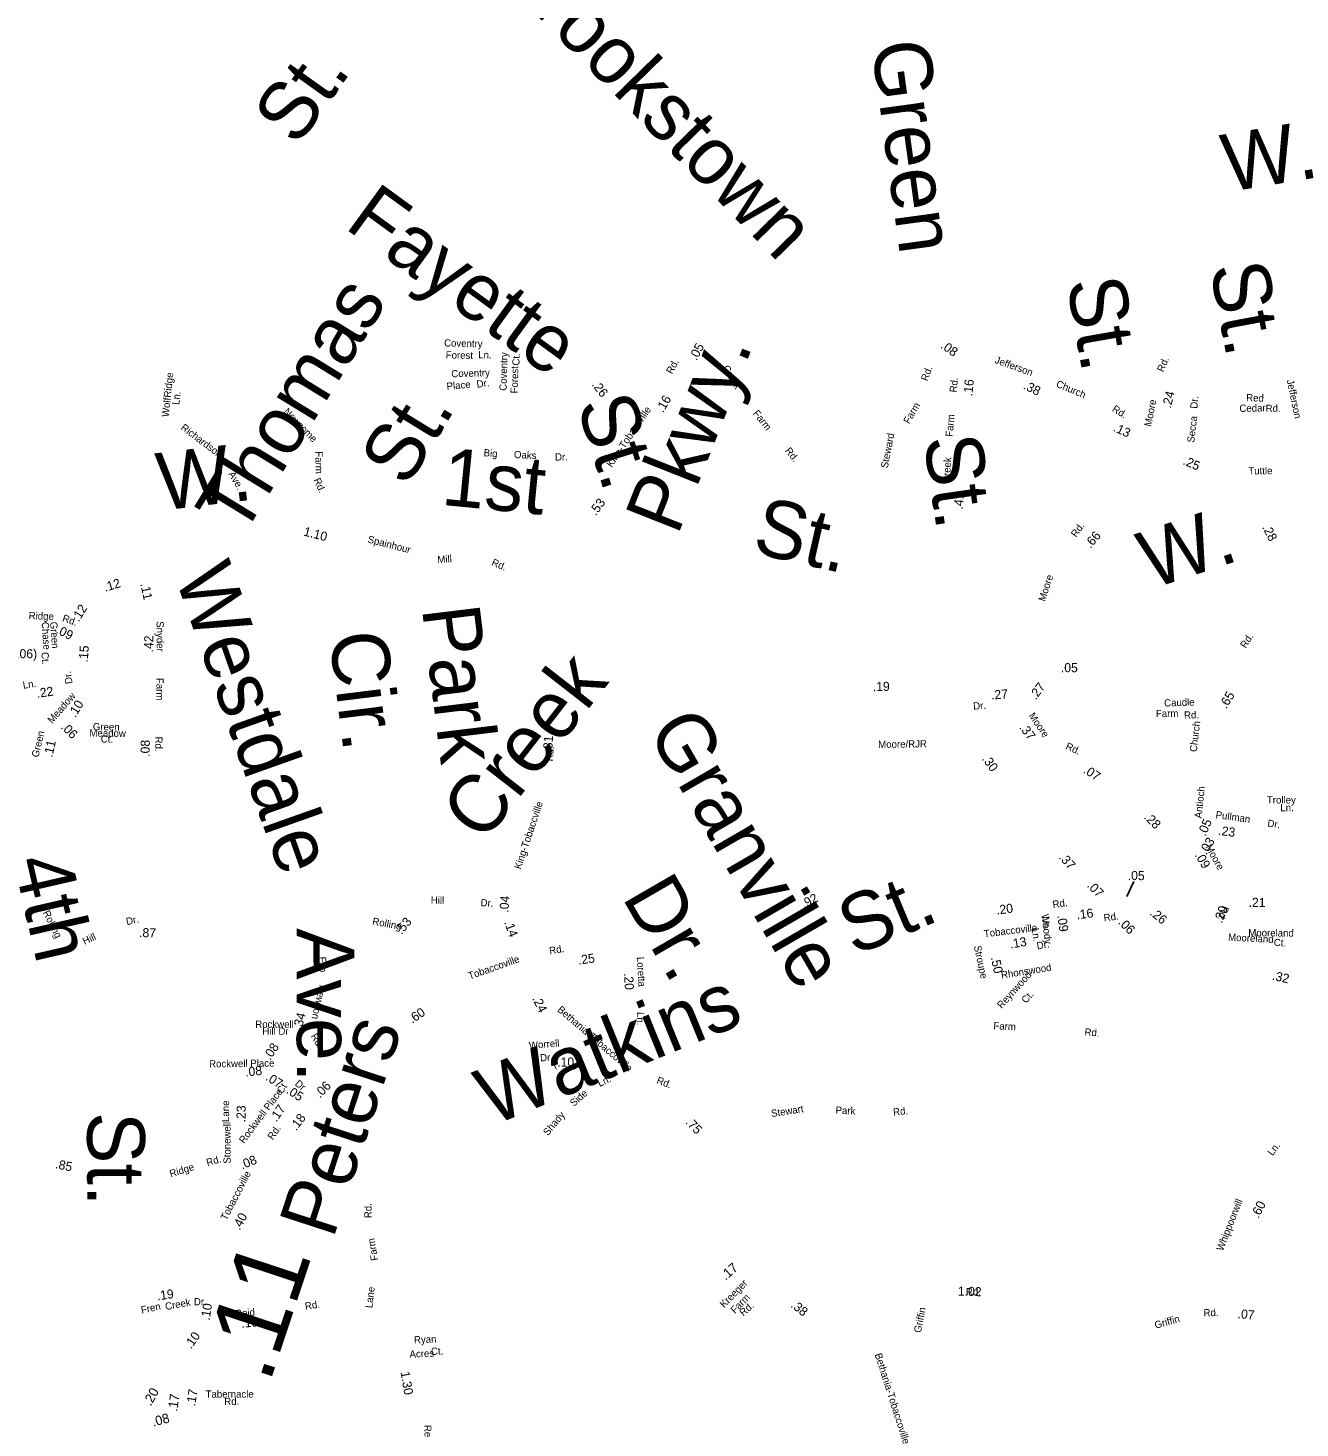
# Model space of a CAD drawing. Extents: x 1553981 to 1780076, y 812965 to 996873.
# Drawn here: x 1628079 to 1630177, y 853916 to 856224 of the extents above; entities that cross this region are included whole.
import ezdxf

# ---------------------------------------------------------------- set-up
doc = ezdxf.new("R2010")
doc.units = 0
for name, color, linetype in [('Exist Road Non-System Type 51 Label', 7, 'Continuous'), ('Exist Road Secondary Mileage Hundredths English Label', 7, 'Continuous'), ('Map Preparation Border Antique Large Shape', 7, 'Continuous')]:
    doc.layers.add(name, color=color, linetype=linetype)

msp = doc.modelspace()

# ---------------------------------------------------------------- linework, layer by layer
at = {"layer": 'Exist Road Secondary Mileage Hundredths English Label'}
msp.add_lwpolyline([(1629902.5, 854816.7), (1629891.3, 854791.9)], dxfattribs=at)

# ---------------------------------------------------------------- texts
at = {"layer": 'Exist Road Non-System Type 51 Label'}
for s, height, rotation, p in [('Brookstown', 95, 314.3455, (1628853.2, 856310.9)), ('Green', 95, 277.7454, (1629469.5, 856198.1)), ('St.', 95, 54.4332, (1628522.7, 856026.7)), ('W.', 95, 9.3723, (1630057.1, 855953.2)), ('Fayette', 95, 323.9544, (1628599.2, 855895.1)), ('St.', 95, 280.6701, (1630027.6, 855830.3)), ('Thomas', 95, 58.4644, (1628432.5, 855383)), ('St.', 95, 279.8556, (1629791.5, 855806)), ('Coventry', 11.87, 358.6971, (1628765, 855698.9)), ('Forest', 11.87, 358.6971, (1628767.7, 855679.2)), ('Ln.', 11.87, 358.6971, (1628821.4, 855679.5)), ('Coventry', 11.87, 88.3877, (1628868.1, 855625.7)), ('Pkwy.', 95, 68.3972, (1629150.1, 855385.7)), ('Forest', 11.87, 88.3877, (1628886.4, 855621.4)), ('Ct.', 11.87, 88.3877, (1628889.4, 855667.2)), ('Creek', 11.88, 300.6032, (1629224, 855663.7)), ('Rd.', 11.87, 69.0325, (1629562.1, 855640.9)), ('Ridge', 11.88, 83.9945, (1628314.4, 855614.1)), ('Place', 11.87, 5.3144, (1628769.8, 855627.2)), ('Coventry', 11.87, 1.6993, (1628777.2, 855648)), ('Dr.', 11.88, 7.793, (1628819.4, 855630.7)), ('Jefferson', 11.88, 281.737, (1630154.5, 855643.2)), ('Ln.', 11.88, 83.9945, (1628328.3, 855602.2)), ('St.', 95, 287.6525, (1628983.2, 855603.5)), ('Red', 11.87, 358.3227, (1630087.7, 855608.7)), ('Wolf', 11.88, 83.9945, (1628311.1, 855582.2)), ('Newsome', 11.88, 314.1337, (1628499.5, 855590.5)), ('St.', 95, 58.4644, (1628703.2, 855464.5)), ('Farm', 11.88, 308.5612, (1629273.8, 855588.3)), ('Farm', 11.87, 59.2129, (1629531.9, 855570.3)), ('Dr.', 11.88, 86.0448, (1630007.4, 855596)), ('Cedar', 11.87, 1.2004, (1630076.8, 855591)), ('Rd.', 11.87, 1.1121, (1630120.1, 855590.8)), ('Richardson', 11.87, 323.1124, (1628329.8, 855562.9)), ('Secca', 11.88, 83.1268, (1630002, 855539.8)), ('Steward', 11.88, 79.2486, (1629496.8, 855497.5)), ('St.', 95, 278.2108, (1629555.7, 855547.4)), ('W.', 95, 6.825, (1628297.7, 855428.1)), ('Farm', 11.88, 270.3715, (1628553, 855526)), ('1st', 95, 354.4216, (1628758.9, 855438)), ('Big', 11.88, 354.7865, (1628829.9, 855518.2)), ('Oaks', 11.88, 356.8711, (1628880.1, 855515.1)), ('Rd.', 11.88, 308.5386, (1629326.7, 855526.8)), ('Dr.', 11.88, 0.8069, (1628948.1, 855510.8)), ('Ave.', 11.87, 300.5923, (1628409, 855488.7)), ('Rd.', 11.88, 294.0841, (1628549.6, 855478.9)), ('St.', 95, 347.1367, (1629271, 855359.4)), ('W.', 95, 18.2747, (1629931, 855298.3)), ('Westdale', 95, 289.5231, (1628320.3, 855320.8)), ('Park', 95, 276.9439, (1628728.5, 855267.1)), ('Cir.', 95, 277.0524, (1628575.4, 855224.3)), ('Creek', 95, 52.0739, (1628829.9, 854878.6)), ('Caudle', 11.87, 1.9203, (1629952.7, 855105.2)), ('Granville', 95, 300.1114, (1629099.1, 855065.3)), ('Farm', 11.88, 0.4558, (1629939.1, 855087.8)), ('Rd.', 11.87, 1.2617, (1629985.5, 855085.2)), ('4th', 95, 282.9625, (1628054.6, 854850.7)), ('Dr.', 95, 300.1114, (1629057.6, 854791.1)), ('St.', 95, 22.7091, (1629441.2, 854693.5)), ('Ave.', 95, 270.186, (1628521.8, 854739.9)), ('Mooreland', 11.88, 357.101, (1630057.8, 854719.3)), ('Ct.', 11.88, 357.101, (1630133.2, 854710.6)), ('Reynwood', 11.88, 47.9708, (1629684.6, 854606.4)), ('Watkins', 95, 22.2064, (1628843.9, 854413.1)), ('Ct.', 11.88, 47.9708, (1629724.8, 854614.8)), ('Peters', 95, 71.8878, (1628582, 854226)), ('Ln.', 11.88, 26.4409, (1629021.8, 854477.8)), ('Side', 11.88, 41.3284, (1628979, 854445.1)), ('Stewart', 11.88, 8.8638, (1629305.3, 854428.3)), ('Park', 11.88, 357.1239, (1629410.5, 854434.1)), ('Rd.', 11.88, 6.4668, (1629506.3, 854430.6)), ('St.', 95, 270.1697, (1628176.5, 854436.6)), ('Shady', 11.88, 50.2142, (1628936.3, 854396.9)), ('Rd.', 11.88, 90.2211, (1628645.5, 854261.7)), ('Farm', 11.88, 99.4743, (1628656.4, 854192.7)), ('Lane', 11.87, 83.1806, (1628646.7, 854112.9)), ('Ryan', 11.87, 2.6457, (1628715.7, 854055.1)), ('Ct.', 11.87, 2.6457, (1628743.8, 854036)), ('Acres', 11.87, 2.6457, (1628708.4, 854031.5))]:
    msp.add_text(s, height=height, rotation=rotation, dxfattribs=at).set_placement(p)
at = {"layer": 'Exist Road Secondary Mileage Hundredths English Label'}
for s, height, rotation, p in [('.05', 15, 61.7198, (1629181.4, 855674.6)), ('.08', 15, 324.9978, (1629582.8, 855697.4)), ('.16', 15, 84.606, (1629636.2, 855616.4)), ('.26', 15, 307.1028, (1629007.9, 855635.9)), ('.16', 15, 59.5561, (1629126.3, 855588.7)), ('.38', 15, 334.0694, (1629719.1, 855629.6)), ('.24', 15, 75.3901, (1629963.2, 855596.1)), ('.13', 15, 335.2298, (1629867.4, 855560)), ('.25', 15, 336.2371, (1629982.2, 855505.1)), ('.41', 15, 84.8593, (1629620.3, 855429.7)), ('.53', 15, 53.1643, (1629015.3, 855419.1)), ('1.10', 15, 345.4121, (1628532.4, 855387.4)), ('.66', 15, 49.7192, (1629831.3, 855365.1)), ('.28', 15, 296.976, (1630113.9, 855401)), ('.12', 15, 17.2939, (1628206.4, 855294.3)), ('.11', 15, 282.2964, (1628264.1, 855307.3)), ('.12', 15, 58.4672, (1628162.7, 855243.9)), ('.09', 15, 334.2213, (1628123.7, 855226.8)), ('.15', 15, 85.5195, (1628177.3, 855177.6)), ('.42', 15, 89.2799, (1628285.3, 855194.4)), ('(.06)', 15, 359.7365, (1628052.7, 855184.9)), ('.05', 15, 359.7797, (1629782.3, 855161.9)), ('.22', 15, 8.512, (1628094.2, 855119.4)), ('.19', 15, 1.3185, (1629472.3, 855130.5)), ('.27', 15, 4.4025, (1629667.7, 855116.7)), ('.27', 15, 53.3648, (1629740.9, 855115.2)), ('.10', 15, 58.817, (1628157, 855086)), ('.65', 15, 58.6586, (1630055.1, 855100.5)), ('.06', 15, 314.6664, (1628132.1, 855070.5)), ('.37', 15, 307.8527, (1629712.8, 855070.3)), ('.11', 15, 77.4473, (1628119, 855020.7)), ('.08', 15, 89.4243, (1628279.5, 855022.3)), ('.81', 15, 86.5147, (1628943.2, 855029.1)), ('.30', 15, 306.4411, (1629651.4, 855018.8)), ('.07', 15, 327.2373, (1629818, 854997)), ('.28', 15, 315.3951, (1629918.3, 854921.6)), ('.05', 15, 66.4604, (1630020.7, 854890.4)), ('.23', 15, 352.0294, (1630041.1, 854893.9)), ('.03', 15, 57.8201, (1630022, 854859.7)), ('.37', 15, 311.4041, (1629778, 854855.9)), ('.09', 15, 300.6573, (1630002.6, 854860.4)), ('.05', 15, 359.2809, (1629892.5, 854819.3)), ('.07', 15, 314.8731, (1629824.2, 854808.9)), ('.04', 15, 86.2422, (1628871.2, 854765)), ('.92', 15, 27.1401, (1629358.5, 854771.9)), ('.21', 15, 359.6397, (1630091.8, 854774.9)), ('.20', 15, 7.903, (1629676.6, 854762)), ('.16', 15, 7.0584, (1629808.9, 854754.3)), ('.26', 15, 320.635, (1629927.9, 854762.9)), ('.20', 15, 69.2897, (1630047.9, 854747)), ('.87', 15, 357.7679, (1628261.9, 854725.3)), ('.53', 15, 50.8345, (1628695.2, 854728.5)), ('.14', 15, 290.5446, (1628863.8, 854749.6)), ('.09', 15, 278.0634, (1629776.2, 854760.6)), ('.06', 15, 315.5732, (1629875.7, 854748)), ('.13', 15, 9.5034, (1629699.2, 854706.2)), ('.25', 15, 8.1351, (1628987, 854679.6)), ('.50', 15, 282.0519, (1629666.5, 854691.3)), ('.20', 15, 273.3765, (1629061.8, 854665.5)), ('.32', 15, 347.2642, (1630129.8, 854654.9)), ('.60', 15, 34.126, (1628712.5, 854581.9)), ('.24', 15, 296.4491, (1628910, 854623.9)), ('.34', 15, 75.2116, (1628530.1, 854571.3)), ('.08', 15, 55.8319, (1628478.1, 854521)), ('.08', 15, 5.5258, (1628437.8, 854495.2)), ('(.10)', 15, 0.7024, (1628945.1, 854511.4)), ('.07', 15, 327.3472, (1628469.6, 854490.4)), ('.06', 15, 45.7075, (1628560.4, 854458.8)), ('.05', 15, 327.2798, (1628503.5, 854468.7)), ('.23', 15, 88.647, (1628437.5, 854419.6)), ('.17', 15, 55.5733, (1628488.7, 854419.2)), ('.18', 15, 52.8919, (1628521.2, 854404.8)), ('.75', 15, 313.2007, (1629162.2, 854419.1)), ('.85', 15, 348.539, (1628123, 854344.2)), ('.08', 15, 22.3706, (1628432.1, 854341.8)), ('.60', 15, 63.4546, (1630108.2, 854260.3)), ('.40', 15, 61.942, (1628428.1, 854240.8)), ('.11', 120, 71.6565, (1628476.8, 853987.2)), ('.17', 15.62, 41.2784, (1629229.4, 854158.5)), ('.19', 15, 8.094, (1628292.5, 854126.1)), ('1.02', 15, 358.0799, (1629612.2, 854134.2)), ('.10', 15, 80.8461, (1628378.3, 854092.5)), ('.38', 15, 321.3158, (1629335.7, 854116.2)), ('.19', 15, 4.6781, (1628431.2, 854081)), ('.07', 15, 354.5566, (1630073.2, 854097)), ('.10', 15, 54.5156, (1628347.7, 854044.9)), ('1.30', 15, 279.2407, (1628693.3, 854008)), ('.20', 15.62, 61.1769, (1628281.5, 853950.9)), ('.17', 15, 80.7325, (1628354.4, 853951)), ('.17', 15.62, 82.4183, (1628325, 853942.2)), ('.08', 15.62, 14.8815, (1628285.5, 853917.9))]:
    msp.add_text(s, height=height, rotation=rotation, dxfattribs=at).set_placement(p)
at = {"layer": 'Map Preparation Border Antique Large Shape'}
for s, height, rotation, p in [('Rd.', 11.88, 61.2771, (1629141, 855652.4)), ('Jefferson', 11.88, 340.0361, (1629672.2, 855672.1)), ('Rd.', 11.88, 66.3731, (1629951.1, 855655.9)), ('Rd.', 11.88, 84.8665, (1629610.4, 855622.7)), ('Church', 11.88, 337.2556, (1629773.3, 855632.8)), ('King-Tobaccville', 11.875, 55.7804, (1629041.6, 855498.6)), ('Rd.', 11.88, 327.4626, (1629865.7, 855593)), ('Moore', 11.88, 78.9295, (1629931.2, 855566.1)), ('Farm', 11.88, 84.7198, (1629603.6, 855549.7)), ('Creek', 11.88, 86.9544, (1629599.2, 855473.6)), ('Tuttle', 11.88, 0.7674, (1630091.5, 855487.8)), ('Spainhour', 11.88, 345.4638, (1628638.2, 855375.9)), ('Rd.', 11.88, 54.3853, (1629807.5, 855383.4)), ('Mill', 11.88, 3.3272, (1628754.4, 855341.7)), ('Rd.', 11.87, 337.4293, (1628842.3, 855338.5)), ('Moore', 11.88, 71.9582, (1629756, 855277.6)), ('Ridge', 11.87, 357.8068, (1628079.9, 855249.4)), ('Rd.', 11.88, 341.5785, (1628134.6, 855246)), ('Chase', 11.88, 274.0438, (1628101.3, 855244.3)), ('Green', 11.88, 274.0438, (1628115.3, 855244.7)), ('Snyder', 11.88, 270.459, (1628290.9, 855245.9)), ('Rd.', 11.88, 57.4549, (1630087.1, 855200.3)), ('Ct.', 11.88, 274.0438, (1628100.9, 855194.6)), ('Dr.', 11.88, 98.9251, (1628152.5, 855143.4)), ('Ln.', 11.87, 8.512, (1628071.3, 855134.5)), ('Farm', 11.88, 269.9568, (1628290.7, 855152.5)), ('Meadow', 11.88, 48.9962, (1628118.8, 855076.5)), ('Dr.', 11.88, 3.7439, (1629638, 855100.1)), ('Moore', 11.88, 304.2976, (1629728.6, 855090.1)), ('Green', 11.88, 76.6658, (1628096.1, 855020.6)), ('Meadow', 11.88, 359.2446, (1628180.2, 855055.8)), ('Green', 11.88, 359.2446, (1628185.8, 855066.2)), ('Church', 11.88, 83.3415, (1630006.3, 855029.8)), ('Ct.', 11.88, 359.2446, (1628198.9, 855045.9)), ('Rd.', 11.88, 269.7266, (1628288.9, 855055.8)), ('Moore/RJR', 11.88, 0.8204, (1629481.1, 855036.8)), ('Rd.', 11.88, 335.747, (1629789, 855035.6)), ('Rd.', 11.87, 86.2253, (1628944.4, 855014.7)), ('Antioch', 11.88, 84.0195, (1630014.3, 854920.5)), ('King-Tobaccville', 11.875, 71.5215, (1628891.5, 854836)), ('Pullman', 11.88, 352.3366, (1630036.9, 854921.3)), ('Dr.', 11.88, 352.3366, (1630122.3, 854907.3)), ('Moore', 11.88, 298.9572, (1630020.1, 854873.7)), ('Hill', 11.88, 359.1575, (1628743.1, 854780.2)), ('Dr.', 11.88, 355.8647, (1628824.9, 854776.3)), ('Rd.', 11.88, 7.6748, (1629769.4, 854773)), ('Rolling', 11.88, 296.3808, (1628103.2, 854765.5)), ('Woody', 11.88, 277.0022, (1629750.1, 854762.2)), ('Rd.', 11.88, 7.6748, (1629853.6, 854750.9)), ('Rd.', 11.87, 248.3961, (1630048.9, 854777.7)), ('Dr.', 11.88, 13.0557, (1628242.1, 854744.7)), ('Rolling', 11.88, 349.2021, (1628646.1, 854745.9)), ('Tobaccoville', 11.875, 6.9775, (1629656, 854724.6)), ('Ln.', 11.88, 277.0022, (1629751.7, 854758.6)), ('Hill', 11.88, 24.3076, (1628172.2, 854712.3)), ('Ln.', 11.88, 277.0022, (1629734.3, 854739.4)), ('Dr.', 11.87, 9.1804, (1629743.4, 854704.8)), ('Mooreland', 11.88, 359.6397, (1630091.3, 854726.4)), ('Rd.', 11.88, 9.1507, (1628939.5, 854696.6)), ('Stroupe', 11.88, 282.0519, (1629638.7, 854710)), ('Flip', 11.88, 272.9727, (1628558.6, 854692.6)), ('Tobaccoville', 11.875, 19.3527, (1628807.3, 854655)), ('Loretta', 11.87, 273.3765, (1629082.8, 854692.2)), ('Rhonswood', 11.87, 9.1804, (1629684.6, 854656.5)), ('Newson', 11.88, 256.7282, (1628559.7, 854647)), ('Bethania-Tobaccoville', 11.875, 319.4885, (1628950.9, 854603.8)), ('Ln.', 11.88, 268.432, (1629083.4, 854601.7)), ('Farm', 11.88, 357.3674, (1629670.8, 854573.1)), ('Rd.', 11.88, 300.8013, (1628544.7, 854561.9)), ('Worrell', 11.88, 5.0106, (1628905.6, 854540.4)), ('Rd.', 11.88, 356.1755, (1629821, 854563)), ('Dr.', 11.88, 2.893, (1628923.7, 854520.2)), ('Rockwell Place', 11.875, 0.7112, (1628377.7, 854510.2)), ('Dr', 11.88, 320.1725, (1628518.1, 854481.8)), ('Rd.', 11.88, 338.9243, (1629114.5, 854484.5)), ('Rockwell Place', 11.875, 53.1515, (1628435.3, 854383.9)), ('Ct', 11.88, 56.3309, (1628498, 854465.7)), ('Lane', 11.88, 90, (1628410.6, 854420.3)), ('Stonewell', 11.88, 90, (1628413.1, 854351.5)), ('Rd.', 11.88, 55.6494, (1628482.7, 854389.8)), ('Ln.', 11.88, 52.567, (1630131.2, 854363.6)), ('Ridge', 11.88, 17.4122, (1628314.5, 854328.9)), ('Rd.', 11.87, 15.6983, (1628374.9, 854347.4)), ('Tobaccoville', 11.875, 62.6155, (1628406.4, 854257.1)), ('Whippoorwill', 11.875, 68.6857, (1630049.5, 854206.7)), ('Kreeger', 11.87, 45.5515, (1629227, 854113.1)), ('Rd.', 11.88, 0.3548, (1629625.8, 854134.4)), ('Fren', 11.88, 12.1044, (1628266.6, 854104.2)), ('Creek', 11.87, 10.3119, (1628306.2, 854110.1)), ('Rd.', 11.88, 9.5148, (1628536.7, 854110.4)), ('Farm', 11.88, 45.5929, (1629244.7, 854103.5)), ('Rd.', 11.88, 41.2784, (1629258.5, 854099.5)), ('Reid', 11.88, 4.6781, (1628421, 854098.4)), ('Griffin', 11.88, 78.6326, (1629551.3, 854072)), ('Griffin', 11.87, 15.8713, (1629938.6, 854079.3)), ('Rd.', 11.88, 1.6677, (1630017.7, 854099.7)), ('Bethania-Tobaccoville', 11.875, 287.6883, (1629475.1, 854037)), ('Tabernacle', 11.87, 0.0888, (1628371.8, 853965.7)), ('Rd.', 11.88, 1.0804, (1628402.7, 853953.4)), ('Reid', 11.88, 271.7861, (1628732.3, 853920.7))]:
    msp.add_text(s, height=height, rotation=rotation, dxfattribs=at).set_placement(p)
for s, p in [('Trolley', (1630122.1, 854945.4)), ('Ln.', (1630144.2, 854932.6)), ('Rockwell', (1628453.7, 854575.5)), ('Hill Dr', (1628465.4, 854564)), ('Dr.', (1628352.5, 854118.1))]:
    msp.add_text(s, height=11.88, dxfattribs=at).set_placement(p)

doc.saveas('drawing.dxf')
